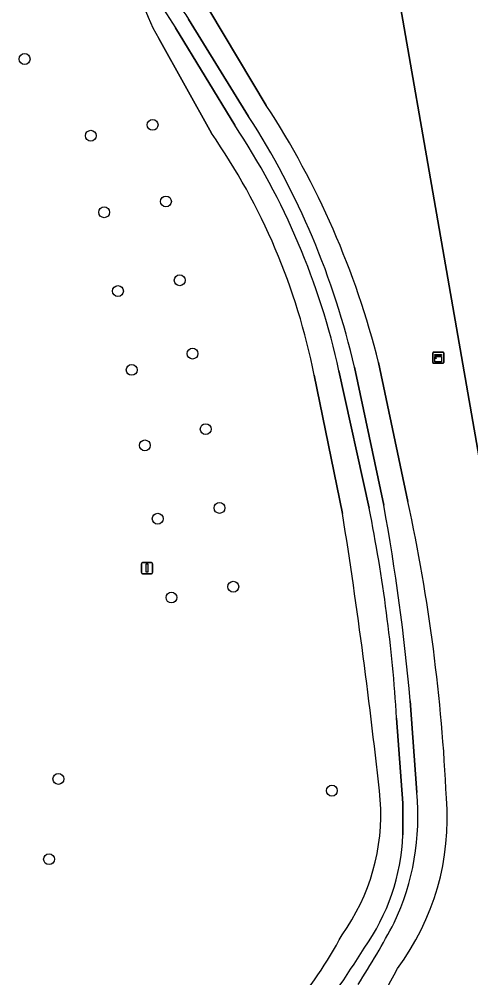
# Model space of a CAD drawing. Extents: x 162879 to 165540, y 384011 to 385181.
# Drawn here: x 164353.6 to 164394.3, y 384795.5 to 384881.8 of the extents above; entities that cross this region are included whole.
import ezdxf

# ---------------------------------------------------------------- set-up
doc = ezdxf.new("R2010")
doc.units = 0
for name, color, linetype in [('IMGEO_Boom', 7, 'Continuous'), ('IMGEO_Groenvoorziening', 7, 'Continuous'), ('IMGEO_Kast', 7, 'Continuous'), ('IMGEO_Lichtmast', 7, 'Continuous'), ('IMGEO_Pand', 7, 'Continuous'), ('IMGEO_Voetpad_gesloten', 7, 'Continuous')]:
    doc.layers.add(name, color=color, linetype=linetype)

msp = doc.modelspace()

# ---------------------------------------------------------------- linework, layer by layer
at = {"layer": 'IMGEO_Boom'}
for centre in [(164354.079, 384878.235), (164365.603, 384872.306), (164360.038, 384871.333), (164366.808, 384865.411), (164361.243, 384864.438), (164368.047, 384858.318), (164362.482, 384857.345), (164369.2, 384851.718), (164363.721, 384850.253), (164370.388, 384844.921), (164364.909, 384843.456), (164371.628, 384837.829), (164366.063, 384836.856), (164372.867, 384830.736), (164367.302, 384829.763), (164357.122, 384813.436), (164381.747, 384812.381), (164356.279, 384806.212)]:
    msp.add_circle(centre, 0.489, dxfattribs=at)
at = {"layer": 'IMGEO_Groenvoorziening'}
for points in [[(164413.273, 384819.702), (164414.028, 384821.278), (164411.891, 384820.821), (164410.217, 384820.529), (164399.147, 384818.6), (164386.131, 384893.296), (164386.081, 384893.604), (164365.679, 384890.032), (164365.887, 384888.485), (164368.151, 384886.072), (164370.745, 384882.539), (164375.838, 384874.063)], [(164375.838, 384874.063), (164370.745, 384882.539), (164368.151, 384886.072), (164365.887, 384888.485)], [(164368.844, 384881.82), (164374.25, 384873.071)], [(164372.994, 384872.292), (164367.671, 384881.031)], [(164370.893, 384871.571), (164366.167, 384880.094)], [(164366.167, 384880.094), (164370.893, 384871.571)], [(164385.955, 384850.905), (164388.593, 384838.422)], [(164388.593, 384838.422), (164385.955, 384850.905)], [(164385.1, 384837.795), (164382.383, 384850.171)], [(164383.772, 384850.488), (164386.424, 384838.066)], [(164382.705, 384837.318), (164380.15, 384849.785)], [(164380.15, 384849.785), (164382.705, 384837.318)], [(164388.8, 384820.478), (164389.389, 384812.219)], [(164388.141, 384808.409), (164388.141, 384811.246), (164387.579, 384818.908)]]:
    msp.add_lwpolyline(points, dxfattribs=at)
for centre, radius, start, end in [((164376.984, 384886.811), 12.733, 173.37554, 211.84062), ((164376.984, 384886.811), 12.733, 173.37554, 211.84062), ((164386.078, 384893.891), 22.455, 194.47088, 214.93998), ((164384.047, 384892.553), 18.61, 192.62753, 215.22245), ((164311.655, 384832.235), 76.61, 14.10547, 33.09253), ((164311.655, 384832.235), 76.61, 14.10547, 33.09253), ((164318.968, 384836.308), 64.912, 12.33101, 33.66545), ((164314.652, 384834.643), 70.913, 12.91151, 32.81341), ((164323.561, 384838.6), 57.684, 11.18093, 34.86092), ((164323.561, 384838.6), 57.684, 11.18093, 34.86092), ((164247.75, 384810.161), 140.102, 3.57946, 11.37569), ((164190.425, 384802.634), 199.176, 5.14008, 10.24718), ((164229.945, 384804.243), 162.288, 2.63871, 12.15807), ((164229.945, 384804.243), 162.288, 2.63871, 12.15807), ((163879.809, 384757.797), 509.144, 6.06015, 8.98552), ((163879.809, 384757.797), 509.144, 6.06015, 8.98552), ((164367.05, 384810.055), 22.443, 334.74872, 5.53285), ((164367.471, 384810.272), 18.681, 324.43546, 3.91946), ((164367.471, 384810.272), 18.681, 324.43546, 3.91946), ((164369.569, 384809.892), 22.566, 323.22962, 4.63095), ((164369.569, 384809.892), 22.566, 323.22962, 4.63095), ((164369.28, 384809.158), 18.876, 324.54684, 357.72598), ((164321.473, 384835.231), 74.479, 327.24661, 332.18785), ((164350.675, 384816.285), 36.171, 305.45774, 332.18524), ((164350.675, 384816.285), 36.171, 305.45774, 332.18524), ((164306.314, 384846.93), 92.256, 322.49648, 328.12282), ((164356.987, 384811.486), 34.175, 299.97688, 333.77567), ((164356.987, 384811.486), 34.175, 299.97688, 333.77567)]:
    msp.add_arc(centre, radius, start, end, dxfattribs=at)
at = {"layer": 'IMGEO_Kast'}
for p, q in [((164390.824, 384850.924), (164390.824, 384851.765)), ((164390.824, 384851.765), (164390.824, 384850.924)), ((164390.899, 384851.849), (164391.74, 384851.849)), ((164391.74, 384851.849), (164390.899, 384851.849)), ((164391.824, 384851.774), (164391.824, 384850.933)), ((164391.824, 384850.933), (164391.824, 384851.774)), ((164391.749, 384850.849), (164390.908, 384850.849)), ((164390.908, 384850.849), (164391.749, 384850.849))]:
    msp.add_line(p, q, dxfattribs=at)
for points in [[(164391.019, 384851.639), (164391.619, 384851.639), (164391.619, 384851.554), (164391.019, 384851.554), (164391.019, 384851.639)], [(164391.019, 384851.464), (164391.619, 384851.464), (164391.619, 384850.975), (164391.019, 384850.975), (164391.019, 384851.464)]]:
    msp.add_lwpolyline(points, dxfattribs=at)
msp.add_circle((164391.103, 384851.313), 0.0377, dxfattribs=at)
for centre, start, end in [((164390.902, 384851.771), 92.4484, 184.28452), ((164390.902, 384851.771), 92.4484, 184.28452), ((164391.746, 384851.771), 2.4484, 94.28452), ((164391.746, 384851.771), 2.4484, 94.28452), ((164390.902, 384850.927), 182.4484, 274.28452), ((164390.902, 384850.927), 182.4484, 274.28452), ((164391.746, 384850.927), 272.4484, 4.28452), ((164391.746, 384850.927), 272.4484, 4.28452)]:
    msp.add_arc(centre, 0.0779, start, end, dxfattribs=at)
at = {"layer": 'IMGEO_Lichtmast'}
for p, q in [((164364.604, 384832.011), (164364.604, 384832.811)), ((164364.604, 384832.811), (164364.604, 384832.011)), ((164364.704, 384832.911), (164365.494, 384832.911)), ((164365.494, 384832.911), (164364.704, 384832.911)), ((164365.594, 384832.811), (164365.594, 384832.011)), ((164365.594, 384832.011), (164365.594, 384832.811)), ((164365.494, 384831.911), (164364.704, 384831.911)), ((164364.704, 384831.911), (164365.494, 384831.911))]:
    msp.add_line(p, q, dxfattribs=at)
msp.add_lwpolyline([(164365.024, 384832.786), (164365.174, 384832.786), (164365.174, 384832.036), (164365.024, 384832.036), (164365.024, 384832.786)], dxfattribs=at)
for centre, start, end in [((164364.704, 384832.811), 90, 180), ((164364.704, 384832.811), 90, 180), ((164365.494, 384832.811), 0, 90), ((164365.494, 384832.811), 360, 90), ((164364.704, 384832.011), 180, 270), ((164364.704, 384832.011), 180, 270), ((164365.494, 384832.011), 270, 0), ((164365.494, 384832.011), 270, 0)]:
    msp.add_arc(centre, 0.1, start, end, dxfattribs=at)
at = {"layer": 'IMGEO_Pand'}
msp.add_lwpolyline([(164400.467, 384876.486), (164399.665, 384881.09), (164401.123, 384881.344), (164400.225, 384886.496), (164400.441, 384886.533), (164398.875, 384895.517), (164386.131, 384893.296), (164399.147, 384818.6), (164410.217, 384820.529), (164410.165, 384820.825), (164409.108, 384826.891)], close=True, dxfattribs=at)
at = {"layer": 'IMGEO_Voetpad_gesloten'}
for points in [[(164374.25, 384873.071), (164368.844, 384881.82)], [(164367.671, 384881.031), (164372.994, 384872.292)], [(164382.383, 384850.171), (164385.1, 384837.795)], [(164386.424, 384838.066), (164383.772, 384850.488)], [(164389.389, 384812.219), (164388.8, 384820.478)], [(164387.579, 384818.908), (164388.141, 384811.246), (164388.141, 384808.409)]]:
    msp.add_lwpolyline(points, dxfattribs=at)
for centre, radius, start, end in [((164386.078, 384893.891), 22.455, 194.47088, 214.93998), ((164384.047, 384892.553), 18.61, 192.62753, 215.22245), ((164318.968, 384836.308), 64.912, 12.33101, 33.66545), ((164314.652, 384834.643), 70.913, 12.91151, 32.81341), ((164247.75, 384810.161), 140.102, 3.57946, 11.37569), ((164190.425, 384802.634), 199.176, 5.14008, 10.24718), ((164367.05, 384810.055), 22.443, 334.74872, 5.53285), ((164369.28, 384809.158), 18.876, 324.54684, 357.72598), ((164321.473, 384835.231), 74.479, 327.24661, 332.18785), ((164306.314, 384846.93), 92.256, 322.49648, 328.12282)]:
    msp.add_arc(centre, radius, start, end, dxfattribs=at)

doc.saveas('drawing.dxf')
